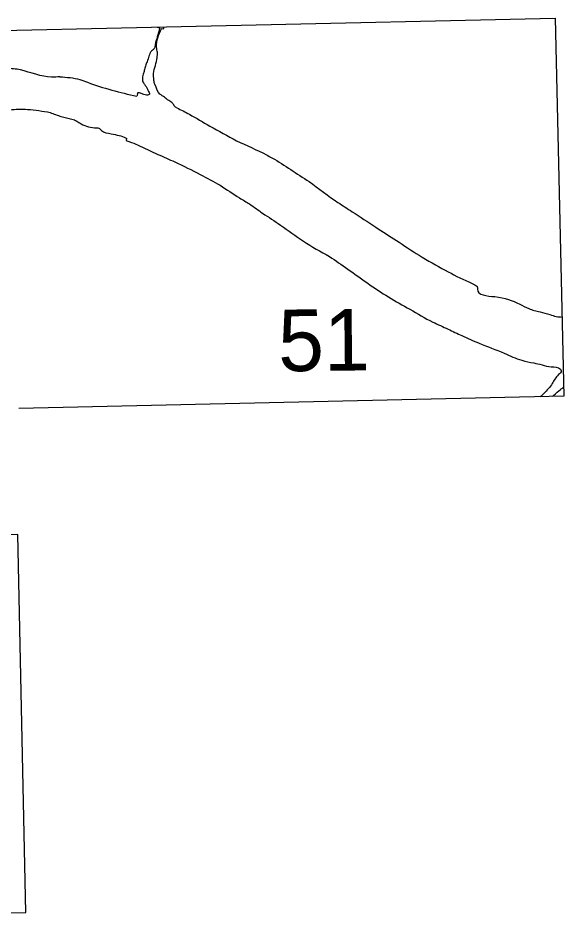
# Model space of a CAD drawing. Extents: x 3651524 to 3689615, y 505651 to 531377.
# Drawn here: x 3678234 to 3679271, y 508514 to 510239 of the extents above; entities that cross this region are included whole.
import ezdxf

# ---------------------------------------------------------------- set-up
doc = ezdxf.new("R2010")
doc.units = 0
doc.layers.add('V-ANNO-NPLT', color=7, linetype='Continuous')

msp = doc.modelspace()

# ---------------------------------------------------------------- linework, layer by layer
at = {"layer": 'V-ANNO-NPLT'}
for points in [[(3678009.122, 509977.913), (3678004.038, 510210.926), (3679254.352, 510238.755), (3679270.646, 509520.77)], [(3678498.529, 510221.932), (3678498.391, 510221.485), (3678503.314, 510220.21), (3678503.032, 510219.49)], [(3678506.322, 510218.607), (3678506.554, 510219.222), (3678510.317, 510218.216), (3678511.576, 510222.223)], [(3679270.646, 509520.77), (3678235.352, 509497.727)], [(3676982.824, 509231.234), (3676997.963, 508513.537), (3678249.22, 508540.479), (3678233.454, 509258.16), (3676982.824, 509231.234)]]:
    msp.add_lwpolyline(points, dxfattribs=at)
for points in [[(3678503.032, 510219.49), (3678498.6, 510203.19), (3678494.586, 510188.871), (3678492.265, 510180.28), (3678487.699, 510176.498), (3678484.459, 510171.851), (3678482.758, 510166.78)], [(3678498.149, 510163.652), (3678498.969, 510168.932), (3678498.693, 510174.2), (3678497.99, 510178.365), (3678497.269, 510184.287), (3678506.332, 510218.647)], [(3678482.758, 510166.78), (3678479.144, 510155.98), (3678475.942, 510147.819), (3678473.84, 510139.231), (3678471.936, 510132.622), (3678470.46, 510127.114), (3678470.285, 510122.94), (3678470.543, 510119.429), (3678472.334, 510116.154), (3678475.678, 510111.138)], [(3678496.19, 510109.206), (3678493.191, 510114.621), (3678492.014, 510122.076), (3678491.451, 510133.71), (3678495.233, 510149.124), (3678498.149, 510163.652)], [(3678313.626, 510127.513), (3678297.821, 510126.815), (3678238.64, 510140.426), (3678212.787, 510142.786), (3678191.212, 510139.388), (3678154.388, 510132.659), (3678133.936, 510122.941), (3678097.866, 510095.113), (3678078.094, 510071.154), (3678066.171, 510052.558), (3678060.034, 510035.078), (3678058.652, 510016.595), (3678060.007, 509988.642), (3678062.45, 509972.906)], [(3678313.626, 510127.513), (3678351.635, 510122.118), (3678365.922, 510116.995), (3678459.445, 510090.538)], [(3678475.678, 510111.138), (3678478.799, 510106.56), (3678480.823, 510101.97), (3678483.066, 510097.381), (3678483.535, 510094.531), (3678482.017, 510092.977), (3678478.07, 510092.715), (3678472.791, 510093.976), (3678466.621, 510096.545), (3678463.546, 510096.951), (3678461.573, 510096.71), (3678460.71, 510095.384), (3678460.734, 510093.188), (3678459.445, 510090.538)], [(3678535.64, 510068.692), (3678531.611, 510071.328), (3678528.043, 510076.78), (3678520.304, 510082.407), (3678512.337, 510088.691), (3678503.719, 510094.529), (3678495.428, 510110.692)], [(3678145.647, 509974.166), (3678144.287, 509993.77), (3678143.872, 510032.287), (3678146.423, 510040.23), (3678152.095, 510051.899), (3678163.639, 510056.773), (3678183.116, 510059.093), (3678207.32, 510063.048), (3678223.108, 510065.328), (3678252.095, 510065.64), (3678295.38, 510059.774)], [(3678535.64, 510068.692), (3678559.493, 510056.285), (3678598.211, 510034.011), (3678649.113, 510006.064)], [(3678295.38, 510059.774), (3678316.02, 510052.081), (3678336.631, 510047.025), (3678345.63, 510043.429), (3678354.119, 510038.243), (3678383.192, 510030.642), (3678387.413, 510030.159), (3678392.735, 510025.467), (3678410.722, 510019.328), (3678426.046, 510015.8), (3678439.273, 510011.193), (3678440.339, 510010.149), (3678439.307, 510008.027), (3678444.617, 510004.39), (3678461.024, 509998.235)], [(3678461.024, 509998.235), (3678499.696, 509980.183), (3678532.004, 509965.756), (3678580.225, 509942.001), (3678617.867, 509921.827)], [(3678649.113, 510006.064), (3678705.801, 509979.235), (3678716.404, 509973.545), (3678751.96, 509951.237), (3678786.994, 509928.396)], [(3678786.994, 509928.396), (3678841.71, 509888.882), (3678868.782, 509871.232), (3678913.37, 509842.161)], [(3678617.867, 509921.827), (3678655.025, 509897.426), (3678673.597, 509886.017), (3678698.561, 509868.345)], [(3678698.561, 509868.345), (3678732.535, 509846.02), (3678776.087, 509815.355), (3678825.419, 509786.336)], [(3678913.37, 509842.161), (3678952.649, 509816.728), (3678995.646, 509788.697), (3679045.5, 509760.211)], [(3678825.419, 509786.336), (3678860.465, 509762.44), (3678898.179, 509735.406), (3678937.464, 509709.446), (3678978.301, 509686.139)], [(3679045.5, 509760.211), (3679090.014, 509737.999), (3679105.389, 509729.721), (3679105.922, 509729.2), (3679106.5, 509724.457), (3679139.335, 509710.036), (3679186.928, 509695.773), (3679203.883, 509687.512), (3679225.566, 509680.886), (3679244.063, 509676.336)], [(3678978.301, 509686.139), (3679021.786, 509661.807), (3679050.92, 509648.4), (3679076.88, 509636.016), (3679109.716, 509621.594), (3679157.359, 509602.582), (3679190.711, 509589.222), (3679213.429, 509584.19)], [(3679244.063, 509676.336), (3679256.231, 509672.246), (3679267.31, 509671.309)], [(3679213.429, 509584.19), (3679229.28, 509580.666), (3679246.717, 509576.633), (3679264.156, 509572.599), (3679265.771, 509569.45), (3679260.58, 509562.007), (3679248.64, 509544.992), (3679232.506, 509525.823)], [(3679248.955, 509520.285), (3679261.176, 509531.144), (3679270.246, 509538.181)], [(3679232.506, 509525.823), (3679228.851, 509522.617), (3679225.98, 509519.948)]]:
    msp.add_spline(points, degree=3, dxfattribs=at)

# ---------------------------------------------------------------- texts
msp.add_text('51', height=117, rotation=0.616683, dxfattribs=at).set_placement((3678728.599, 509568.245))

doc.saveas('drawing.dxf')
